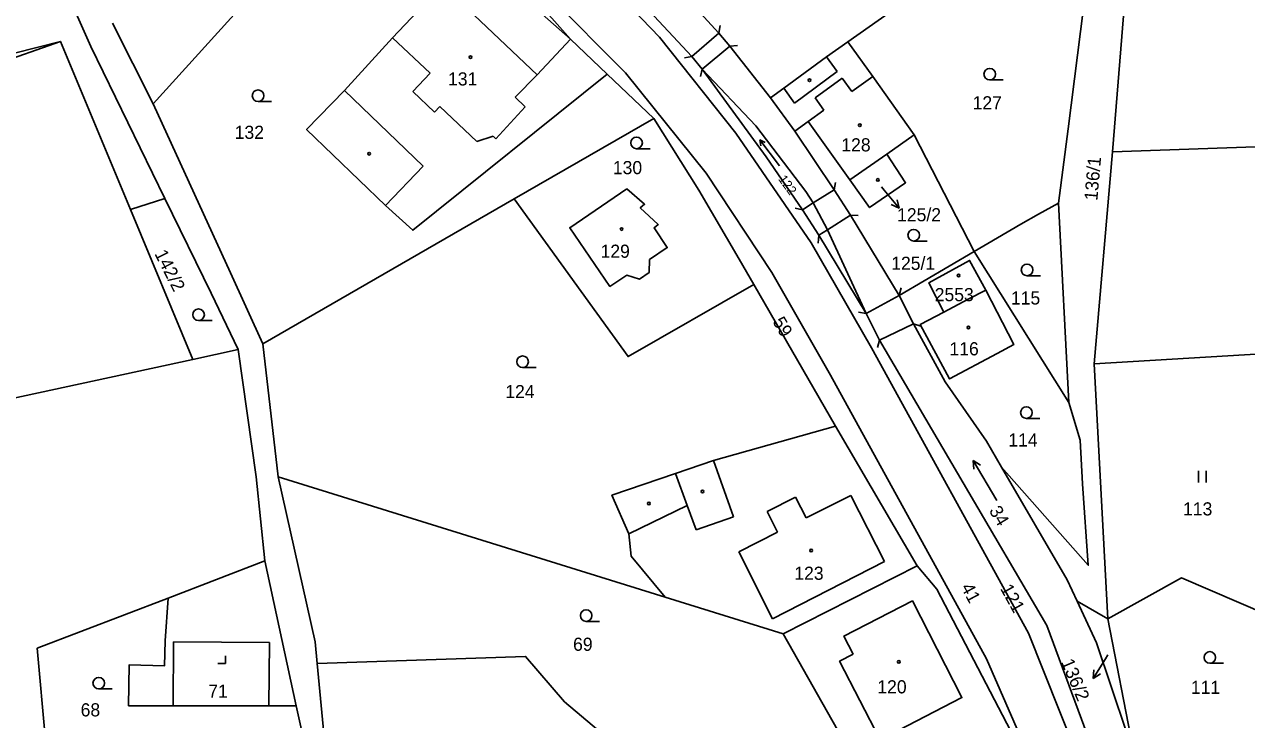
# Model space of a CAD drawing. Extents: x -520431 to -517205, y -1075927 to -1074013.
# Drawn here: x -517878.1 to -517719.9, y -1074275.3 to -1074185.3 of the extents above; entities that cross this region are included whole.
import ezdxf

# ---------------------------------------------------------------- set-up
doc = ezdxf.new("R2010")
doc.units = 0
for name, color, linetype in [('Hranice parcel', 7, 'Continuous'), ('Parcelní čísla', 7, 'Continuous'), ('Pop  PČ popisy', 7, 'Continuous'), ('Vnitřní kresba', 7, 'Continuous'), ('Značky budov', 7, 'Continuous'), ('Značky kultur', 7, 'Continuous')]:
    doc.layers.add(name, color=color, linetype=linetype)

msp = doc.modelspace()

# ---------------------------------------------------------------- linework, layer by layer
at = {"layer": 'Hranice parcel'}
for p, q in [((-517861.49, -1074195.61), (-517836.15, -1074167.62)), ((-517747.46, -1074170.6), (-517771.51, -1074187.57)), ((-517807.42, -1074187.22), (-517823.68, -1074172.87)), ((-517820.7, -1074172.39), (-517807.42, -1074187.22)), ((-517788.21, -1074186.46), (-517794.41, -1074179.69)), ((-517791.7, -1074189.48), (-517797.82, -1074182.98)), ((-517866.75, -1074185.18), (-517861.49, -1074195.61)), ((-517873.48, -1074187.52), (-517864.42, -1074209.27)), ((-517807.42, -1074187.22), (-517802.7, -1074191.75)), ((-517786.82, -1074188.14), (-517788.21, -1074186.46)), ((-517771.51, -1074187.57), (-517774.27, -1074189.52)), ((-517771.51, -1074187.57), (-517768.29, -1074192.06)), ((-517781.55, -1074194.83), (-517786.82, -1074188.14)), ((-517790.39, -1074191.1), (-517791.7, -1074189.48)), ((-517802.7, -1074191.75), (-517796.65, -1074197.49)), ((-517768.29, -1074192.06), (-517762.93, -1074199.62)), ((-517778.37, -1074199.13), (-517781.55, -1074194.83)), ((-517814.75, -1074207.91), (-517796.65, -1074197.49)), ((-517773.3, -1074206.75), (-517778.37, -1074199.13)), ((-517766.49, -1074202.11), (-517762.93, -1074199.62)), ((-517762.93, -1074199.62), (-517755.15, -1074214.72)), ((-517662.59, -1074199.23), (-517737.23, -1074201.83)), ((-517737.23, -1074201.83), (-517739.63, -1074229.24)), ((-517771.26, -1074205.45), (-517766.49, -1074202.11)), ((-517771.18, -1074210.02), (-517773.3, -1074206.75)), ((-517864.42, -1074209.27), (-517859.97, -1074207.85)), ((-517814.75, -1074207.91), (-517847.27, -1074226.65)), ((-517864.42, -1074209.27), (-517856.33, -1074228.71)), ((-517775.26, -1074212.62), (-517777.38, -1074209.31)), ((-517744.23, -1074208.46), (-517746.85, -1074209.88)), ((-517742.9, -1074234.25), (-517744.23, -1074208.46)), ((-517764.89, -1074220.4), (-517771.18, -1074210.02)), ((-517769.15, -1074222.74), (-517775.26, -1074212.62)), ((-517755.15, -1074214.72), (-517764.89, -1074220.4)), ((-517742.9, -1074234.25), (-517755.15, -1074214.72)), ((-517773.12, -1074237.33), (-517783.7, -1074218.99)), ((-517764.89, -1074220.4), (-517763, -1074224.06)), ((-517767.41, -1074226.2), (-517769.15, -1074222.74)), ((-517847.27, -1074226.65), (-517845.29, -1074243.9)), ((-517856.33, -1074228.71), (-517930.58, -1074244.65)), ((-517850.46, -1074227.4), (-517856.33, -1074228.71)), ((-517717.26, -1074227.92), (-517739.63, -1074229.24)), ((-517739.63, -1074229.24), (-517737.87, -1074262.26)), ((-517762.54, -1074255.41), (-517773.12, -1074237.33)), ((-517753.56, -1074239.27), (-517751.62, -1074242.61)), ((-517743.12, -1074257.23), (-517751.62, -1074242.61)), ((-517795.18, -1074259.46), (-517845.29, -1074243.9)), ((-517845.29, -1074243.9), (-517840.49, -1074265.25)), ((-517847, -1074254.77), (-517859.53, -1074259.57)), ((-517842.95, -1074273.52), (-517847, -1074254.77)), ((-517779.88, -1074264.21), (-517762.54, -1074255.41)), ((-517741.84, -1074259.96), (-517743.12, -1074257.23)), ((-517859.53, -1074259.57), (-517876.49, -1074266.06)), ((-517779.88, -1074264.21), (-517795.18, -1074259.46)), ((-517741.84, -1074259.96), (-517737.87, -1074262.26)), ((-517737.87, -1074262.26), (-517734.26, -1074280.65)), ((-517840.49, -1074265.25), (-517840.23, -1074268.04)), ((-517767.15, -1074286.7), (-517779.88, -1074264.21)), ((-517876.49, -1074266.06), (-517875.4, -1074277.95)), ((-517840.23, -1074268.04), (-517838.23, -1074289.48)), ((-517842.11, -1074277.41), (-517842.95, -1074273.52))]:
    msp.add_line(p, q, dxfattribs=at)
for points in [[(-517713.48, -1074154.55), (-517730.71, -1074169.41), (-517735.68, -1074182.64), (-517737.23, -1074201.83)], [(-517883.59, -1074156.67), (-517869.53, -1074188.2), (-517859.97, -1074207.85)], [(-517744.23, -1074208.46), (-517743, -1074198.85), (-517740.17, -1074176.66), (-517728.95, -1074157.53)], [(-517873.48, -1074187.52), (-517907.9, -1074199.62), (-517924.26, -1074160.28)], [(-517922.94, -1074159.92), (-517912.81, -1074185.42), (-517906.36, -1074195.86), (-517873.48, -1074187.52)], [(-517820.06, -1074171.72), (-517800.32, -1074191.6), (-517789.87, -1074204.56), (-517781.34, -1074217.44), (-517773.77, -1074230.72), (-517753.56, -1074267.44), (-517749.29, -1074277.23), (-517746.44, -1074285.18), (-517743.49, -1074296.75), (-517742.65, -1074300.27), (-517742.16, -1074305.98), (-517741.21, -1074322.31), (-517742.28, -1074333.16), (-517743.73, -1074342.13), (-517748.1, -1074357.59), (-517751.73, -1074366.98), (-517761.16, -1074386.87), (-517774.86, -1074416.8), (-517776.48, -1074418.95), (-517785.05, -1074430.71), (-517796.25, -1074455.61), (-517797.89, -1074456.99), (-517800.23, -1074458.47)], [(-517806.37, -1074176.12), (-517795.92, -1074186.98), (-517786.01, -1074199.39), (-517776.27, -1074213.59), (-517768.45, -1074227.19), (-517748.14, -1074264.1), (-517740.16, -1074284.05), (-517737, -1074296.77), (-517735.81, -1074306.26), (-517735.15, -1074324.61), (-517735.96, -1074333.76), (-517738.75, -1074347.46)], [(-517802.7, -1074191.75), (-517827.86, -1074211.96), (-517831.4, -1074208.76), (-517841.61, -1074198.94), (-517836.7, -1074193.89), (-517830.49, -1074187.07), (-517824, -1074180.21), (-517811.76, -1074191.85), (-517807.42, -1074187.22)], [(-517774.27, -1074189.52), (-517779.82, -1074193.57), (-517781.55, -1074194.83)], [(-517777.38, -1074209.31), (-517782.08, -1074202.46), (-517790.39, -1074191.1)], [(-517790.39, -1074191.1), (-517783.45, -1074198.47), (-517776.94, -1074206.94), (-517775.99, -1074208.44), (-517774.14, -1074211.9), (-517769.15, -1074222.74)], [(-517847.27, -1074226.65), (-517851.48, -1074217.47), (-517861.49, -1074195.61)], [(-517796.65, -1074197.49), (-517790.8, -1074206.77), (-517785.59, -1074215.71), (-517783.7, -1074218.99)], [(-517778.37, -1074199.13), (-517776.64, -1074197.91), (-517771.26, -1074205.45)], [(-517766.49, -1074202.11), (-517764.05, -1074205.83), (-517768.7, -1074209.04), (-517771.26, -1074205.45)], [(-517800.13, -1074206.59), (-517807.53, -1074211.64), (-517802.33, -1074219.24), (-517800.16, -1074217.78), (-517798.48, -1074218.32), (-517797.25, -1074217.44), (-517797.22, -1074215.77), (-517794.91, -1074214.22), (-517796.61, -1074211.64), (-517796.06, -1074211.21), (-517798.41, -1074209.07), (-517797.85, -1074208.61), (-517800.13, -1074206.59)], [(-517859.97, -1074207.85), (-517853.96, -1074220.13), (-517850.46, -1074227.4)], [(-517783.7, -1074218.99), (-517799.97, -1074228.32), (-517814.75, -1074207.91)], [(-517746.85, -1074209.88), (-517749.12, -1074211.2), (-517755.15, -1074214.72)], [(-517759.08, -1074222.55), (-517761.01, -1074218.76), (-517755.75, -1074215.87), (-517753.67, -1074219.73)], [(-517753.67, -1074219.73), (-517750.01, -1074226.74), (-517752.17, -1074227.9), (-517758.34, -1074231.21), (-517762.15, -1074224.17), (-517759.08, -1074222.55)], [(-517753.67, -1074219.73), (-517755.93, -1074220.88), (-517759.08, -1074222.55)], [(-517763, -1074224.06), (-517758.91, -1074231.6), (-517753.56, -1074239.27)], [(-517740.1, -1074278.38), (-517745.73, -1074263.13), (-517767.41, -1074226.2)], [(-517850.46, -1074227.4), (-517848.14, -1074243.9), (-517847, -1074254.77)], [(-517751.62, -1074242.61), (-517740.38, -1074255.32), (-517741.12, -1074244.79), (-517741.43, -1074239.13), (-517742.9, -1074234.25)], [(-517773.12, -1074237.33), (-517788.9, -1074241.77), (-517793.85, -1074243.46), (-517802.06, -1074246.27), (-517799.89, -1074251.26)], [(-517799.89, -1074251.26), (-517799.59, -1074254.14), (-517795.18, -1074259.46)], [(-517762.54, -1074255.41), (-517759.99, -1074258.42), (-517750.41, -1074276.81)], [(-517737.87, -1074262.26), (-517728.29, -1074256.96), (-517713.45, -1074263.36)], [(-517858.88, -1074273.51), (-517864.66, -1074273.51), (-517864.59, -1074268.23), (-517860.02, -1074268.36), (-517859.91, -1074265.1), (-517859.53, -1074259.57)], [(-517770.82, -1074266.84), (-517772.59, -1074267.75), (-517767.32, -1074277.94), (-517756.74, -1074272.45), (-517763.16, -1074259.94), (-517772.02, -1074264.49), (-517770.82, -1074266.84)], [(-517735.44, -1074276.91), (-517739.31, -1074265.35), (-517741.84, -1074259.96)], [(-517840.23, -1074268.04), (-517813.24, -1074267.13), (-517808.2, -1074273.02), (-517790.86, -1074287.63)], [(-517842.95, -1074273.52), (-517846.48, -1074273.52), (-517858.88, -1074273.51)]]:
    msp.add_lwpolyline(points, dxfattribs=at)
at = {"layer": 'Pop  PČ popisy'}
for p, q in [((-517767.18, -1074206.35), (-517766.81, -1074206.8)), ((-517766.81, -1074206.8), (-517764.88, -1074209.1)), ((-517764.88, -1074209.1), (-517765.14, -1074208.01)), ((-517764.88, -1074209.1), (-517765.91, -1074208.65)), ((-517737.85, -1074266.92), (-517738.17, -1074267.43)), ((-517738.17, -1074267.43), (-517739.76, -1074269.98)), ((-517739.76, -1074269.98), (-517739.65, -1074268.86)), ((-517739.76, -1074269.98), (-517738.8, -1074269.39))]:
    msp.add_line(p, q, dxfattribs=at)
at = {"layer": 'Vnitřní kresba'}
for p, q in [((-517788.05, -1074185.47), (-517788.21, -1074186.46)), ((-517825.61, -1074191.63), (-517830.49, -1074187.07)), ((-517791.7, -1074189.48), (-517788.21, -1074186.46)), ((-517790.39, -1074191.1), (-517786.82, -1074188.14)), ((-517785.82, -1074188.05), (-517786.82, -1074188.14)), ((-517792.69, -1074189.64), (-517791.7, -1074189.48)), ((-517772.88, -1074191.4), (-517774.27, -1074189.52)), ((-517827.86, -1074194.02), (-517825.61, -1074191.63)), ((-517811.76, -1074191.85), (-517814.62, -1074194.75)), ((-517790.58, -1074192.08), (-517790.39, -1074191.1)), ((-517778.42, -1074195.51), (-517772.88, -1074191.4)), ((-517775.77, -1074194.83), (-517772.27, -1074192.3)), ((-517772.27, -1074192.3), (-517771.02, -1074194.03)), ((-517771.02, -1074194.03), (-517768.29, -1074192.06)), ((-517836.7, -1074193.89), (-517826.51, -1074203.66)), ((-517825.04, -1074196.68), (-517827.86, -1074194.02)), ((-517779.82, -1074193.57), (-517778.42, -1074195.51)), ((-517814.62, -1074194.75), (-517813.31, -1074195.99)), ((-517774.62, -1074196.43), (-517775.77, -1074194.83)), ((-517824.36, -1074195.97), (-517825.04, -1074196.68)), ((-517819.57, -1074200.5), (-517824.36, -1074195.97)), ((-517813.31, -1074195.99), (-517817.09, -1074200.12)), ((-517776.64, -1074197.91), (-517774.62, -1074196.43)), ((-517817.43, -1074199.81), (-517819.57, -1074200.5)), ((-517817.09, -1074200.12), (-517817.43, -1074199.81)), ((-517826.51, -1074203.66), (-517831.4, -1074208.76)), ((-517775.99, -1074208.44), (-517773.3, -1074206.75)), ((-517773.13, -1074205.77), (-517773.3, -1074206.75)), ((-517778.36, -1074209.12), (-517777.38, -1074209.31)), ((-517777.38, -1074209.31), (-517775.99, -1074208.44)), ((-517774.14, -1074211.9), (-517771.18, -1074210.02)), ((-517770.18, -1074210.05), (-517771.18, -1074210.02)), ((-517775.35, -1074213.62), (-517775.26, -1074212.62)), ((-517775.26, -1074212.62), (-517774.14, -1074211.9)), ((-517764.6, -1074219.44), (-517764.89, -1074220.4)), ((-517769.15, -1074222.74), (-517764.89, -1074220.4)), ((-517770.13, -1074222.55), (-517769.15, -1074222.74)), ((-517767.41, -1074226.2), (-517763, -1074224.06)), ((-517762.05, -1074224.37), (-517763, -1074224.06)), ((-517767.69, -1074227.16), (-517767.41, -1074226.2)), ((-517788.9, -1074241.77), (-517786.34, -1074249.06)), ((-517792.32, -1074247.59), (-517793.85, -1074243.46)), ((-517776.93, -1074249.2), (-517771.11, -1074246.28)), ((-517771.11, -1074246.28), (-517766.77, -1074254.84)), ((-517792.32, -1074247.59), (-517799.89, -1074251.26)), ((-517791.15, -1074250.75), (-517792.32, -1074247.59)), ((-517781.96, -1074248.36), (-517778.3, -1074246.52)), ((-517778.3, -1074246.52), (-517776.93, -1074249.2)), ((-517786.34, -1074249.06), (-517791.15, -1074250.75)), ((-517780.61, -1074251.05), (-517781.96, -1074248.36)), ((-517785.63, -1074253.57), (-517780.61, -1074251.05)), ((-517781.27, -1074262.26), (-517785.63, -1074253.57)), ((-517766.77, -1074254.84), (-517781.27, -1074262.26)), ((-517858.88, -1074273.51), (-517858.86, -1074265.26)), ((-517858.86, -1074265.26), (-517846.43, -1074265.31)), ((-517846.43, -1074265.31), (-517846.48, -1074273.52))]:
    msp.add_line(p, q, dxfattribs=at)
at = {"layer": 'Značky budov'}
for centre in [(-517820.38, -1074189.56), (-517776.48, -1074192.54), (-517769.97, -1074198.37), (-517833.52, -1074202.06), (-517767.62, -1074205.46), (-517800.81, -1074211.81), (-517757.17, -1074217.81), (-517755.91, -1074224.54), (-517790.34, -1074245.77), (-517797.28, -1074247.33), (-517776.27, -1074253.43), (-517764.92, -1074267.84)]:
    msp.add_circle(centre, 0.175, dxfattribs=at)
at = {"layer": 'Značky kultur'}
for p, q in [((-517753.14, -1074192.52), (-517751.39, -1074192.52)), ((-517847.9, -1074195.3), (-517846.15, -1074195.3)), ((-517780.39, -1074203.61), (-517782.92, -1074200.26)), ((-517782.92, -1074200.26), (-517782.79, -1074201.02)), ((-517782.92, -1074200.26), (-517782.22, -1074200.59)), ((-517798.88, -1074201.41), (-517797.13, -1074201.41)), ((-517762.99, -1074213.36), (-517761.24, -1074213.36)), ((-517748.31, -1074217.85), (-517746.56, -1074217.85)), ((-517855.6, -1074223.65), (-517853.85, -1074223.65)), ((-517813.63, -1074229.73), (-517811.88, -1074229.73)), ((-517748.4, -1074236.32), (-517746.65, -1074236.32)), ((-517752.21, -1074246.93), (-517755.3, -1074241.79)), ((-517755.3, -1074241.79), (-517755.22, -1074242.89)), ((-517755.3, -1074241.79), (-517754.36, -1074242.37)), ((-517726.13, -1074244.6), (-517726.13, -1074243.1)), ((-517725.13, -1074244.6), (-517725.13, -1074243.1)), ((-517805.41, -1074262.59), (-517803.66, -1074262.59)), ((-517853.09, -1074268.06), (-517852.09, -1074268.06)), ((-517852.09, -1074268.06), (-517852.09, -1074267.06)), ((-517724.64, -1074268.01), (-517722.89, -1074268.01)), ((-517868.52, -1074271.34), (-517866.77, -1074271.34))]:
    msp.add_line(p, q, dxfattribs=at)
for centre in [(-517753.14, -1074191.77), (-517847.9, -1074194.55), (-517798.88, -1074200.66), (-517762.99, -1074212.61), (-517748.31, -1074217.1), (-517855.6, -1074222.9), (-517813.63, -1074228.98), (-517748.4, -1074235.57), (-517805.41, -1074261.84), (-517724.64, -1074267.26), (-517868.52, -1074270.59)]:
    msp.add_circle(centre, 0.75, dxfattribs=at)

# ---------------------------------------------------------------- texts
at = {"layer": 'Parcelní čísla'}
for s, p in [('131', (-517823.29, -1074193.23)), ('127', (-517755.36, -1074196.32)), ('132', (-517850.92, -1074200.14)), ('128', (-517772.36, -1074201.76)), ('130', (-517801.95, -1074204.71)), ('125/2', (-517765.14, -1074210.81)), ('129', (-517803.54, -1074215.53)), ('125/1', (-517765.9, -1074217.09)), ('2553', (-517760.27, -1074221.15)), ('115', (-517750.4, -1074221.58)), ('116', (-517758.36, -1074228.16)), ('124', (-517815.88, -1074233.7)), ('114', (-517750.73, -1074239.96)), ('113', (-517728.11, -1074248.88)), ('123', (-517778.45, -1074257.21)), ('69', (-517807.1, -1074266.4)), ('71', (-517854.34, -1074272.47)), ('120', (-517767.7, -1074271.91)), ('111', (-517727.1, -1074271.98)), ('68', (-517870.87, -1074274.89))]:
    msp.add_text(s, height=1.7, dxfattribs=at).set_placement(p)
for s, height, rotation, p in [('136/1', 1.7, 85, (-517739.21, -1074208.18)), ('122', 1.2, 306, (-517780.59, -1074205.35)), ('142/2', 1.7, 297, (-517861.35, -1074215)), ('59', 1.7, 300, (-517781.32, -1074223.77)), ('34', 1.7, 301, (-517753.29, -1074248.26)), ('41', 1.7, 298, (-517756.92, -1074258.17)), ('121', 1.7, 299, (-517751.84, -1074258.33)), ('136/2', 1.7, 293, (-517743.94, -1074267.84))]:
    msp.add_text(s, height=height, rotation=rotation, dxfattribs=at).set_placement(p)

doc.saveas('drawing.dxf')
